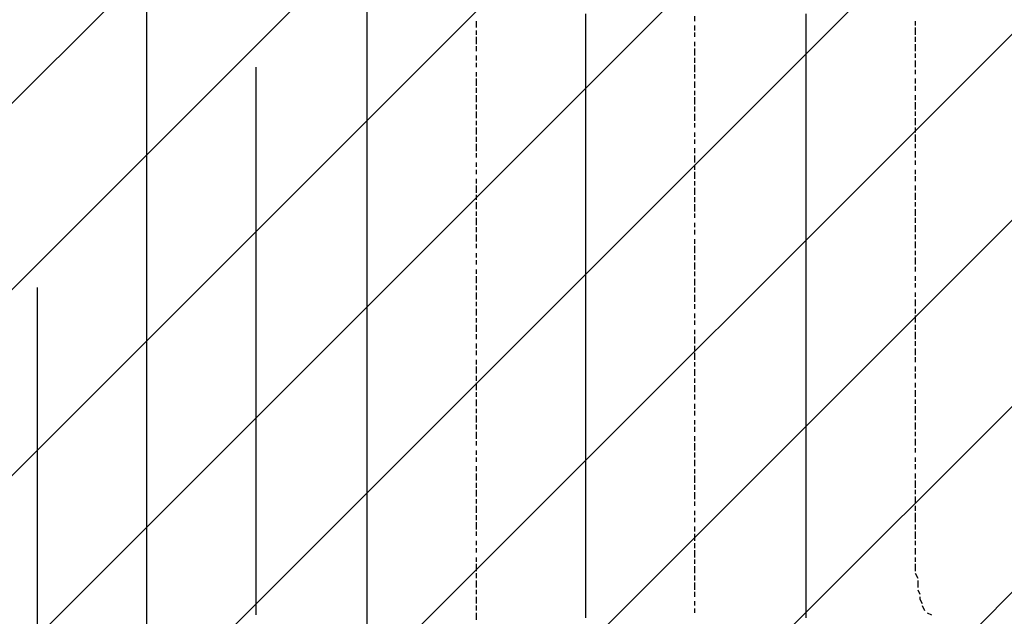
# Model space of a CAD drawing. Extents: x 997 to 109698, y 921 to 94021.
# Tile 452 of 656: x 26978 to 28773, y 39511 to 40599. Entities that reach past the tile are written whole.
import ezdxf

# ---------------------------------------------------------------- set-up
doc = ezdxf.new("R2010")
doc.units = 0
doc.header["$MEASUREMENT"] = 0
doc.layers.add('12', color=7, linetype='CONTINUOUS')
doc.layers.add('28', color=7, linetype='CONTINUOUS')

msp = doc.modelspace()

# ---------------------------------------------------------------- linework, layer by layer
at = {"layer": '12', "color": 5}
for p, q in [((27611.630503, 40461.563401), (27611.630503, 41460.563401)), ((27209.630503, 41062.563401), (27209.630503, 40063.563401)), ((28009.630503, 40609.563401), (28009.630503, 40596.563401)), ((28411.630503, 40609.563401), (28411.630503, 40596.563401)), ((28009.630503, 40596.563401), (28009.630503, 40588.563401)), ((28411.630503, 40596.563401), (28411.630503, 40588.563401)), ((28009.630503, 40588.563401), (28009.630503, 40579.563401)), ((28009.630503, 40579.563401), (28009.630503, 40567.563401)), ((28411.630503, 40588.563401), (28411.630503, 40579.563401)), ((28411.630503, 40579.563401), (28411.630503, 40567.563401)), ((28009.630503, 40567.563401), (28009.630503, 40558.563401)), ((28009.630503, 40558.563401), (28009.630503, 40546.563401)), ((28411.630503, 40567.563401), (28411.630503, 40558.563401)), ((28411.630503, 40558.563401), (28411.630503, 40546.563401)), ((28009.630503, 40546.563401), (28009.630503, 40537.563401)), ((28009.630503, 40537.563401), (28009.630503, 40529.563401)), ((28411.630503, 40546.563401), (28411.630503, 40537.563401)), ((28411.630503, 40537.563401), (28411.630503, 40529.563401)), ((28009.630503, 40529.563401), (28009.630503, 40516.563401)), ((28411.630503, 40529.563401), (28411.630503, 40516.563401)), ((28009.630503, 40516.563401), (28009.630503, 40507.563401)), ((28009.630503, 40507.563401), (28009.630503, 40499.563401)), ((28411.630503, 40516.563401), (28411.630503, 40507.563401)), ((28411.630503, 40507.563401), (28411.630503, 40499.563401)), ((28009.630503, 40499.563401), (28009.630503, 40486.563401)), ((28009.630503, 40486.563401), (28009.630503, 40478.563401)), ((28411.630503, 40499.563401), (28411.630503, 40486.563401)), ((28411.630503, 40486.563401), (28411.630503, 40478.563401)), ((28009.630503, 40478.563401), (28009.630503, 40469.563401)), ((28009.630503, 40469.563401), (28009.630503, 40457.563401)), ((28411.630503, 40478.563401), (28411.630503, 40469.563401)), ((28411.630503, 40469.563401), (28411.630503, 40457.563401)), ((27611.630503, 39462.563401), (27611.630503, 40461.563401)), ((28009.630503, 40457.563401), (28009.630503, 40448.563401)), ((28009.630503, 40448.563401), (28009.630503, 40435.563401)), ((28411.630503, 40457.563401), (28411.630503, 40448.563401)), ((28411.630503, 40448.563401), (28411.630503, 40435.563401)), ((28009.630503, 40435.563401), (28009.630503, 40427.563401)), ((28411.630503, 40435.563401), (28411.630503, 40427.563401)), ((28009.630503, 40427.563401), (28009.630503, 40419.563401)), ((28009.630503, 40419.563401), (28009.630503, 40406.563401)), ((28411.630503, 40427.563401), (28411.630503, 40419.563401)), ((28411.630503, 40419.563401), (28411.630503, 40406.563401)), ((28009.630503, 40406.563401), (28009.630503, 40397.563401)), ((28009.630503, 40397.563401), (28009.630503, 40389.563401)), ((28411.630503, 40406.563401), (28411.630503, 40397.563401)), ((28411.630503, 40397.563401), (28411.630503, 40389.563401)), ((28009.630503, 40389.563401), (28009.630503, 40376.563401)), ((28009.630503, 40376.563401), (28009.630503, 40368.563401)), ((28411.630503, 40389.563401), (28411.630503, 40376.563401)), ((28411.630503, 40376.563401), (28411.630503, 40368.563401)), ((28009.630503, 40368.563401), (28009.630503, 40359.563401)), ((28009.630503, 40359.563401), (28009.630503, 40347.563401)), ((28411.630503, 40368.563401), (28411.630503, 40359.563401)), ((28411.630503, 40359.563401), (28411.630503, 40347.563401)), ((28009.630503, 40347.563401), (28009.630503, 40338.563401)), ((28009.630503, 40338.563401), (28009.630503, 40325.563401)), ((28411.630503, 40347.563401), (28411.630503, 40338.563401)), ((28411.630503, 40338.563401), (28411.630503, 40325.563401)), ((28009.630503, 40325.563401), (28009.630503, 40317.563401)), ((28411.630503, 40325.563401), (28411.630503, 40317.563401)), ((28009.630503, 40317.563401), (28009.630503, 40308.563401)), ((28009.630503, 40308.563401), (28009.630503, 40296.563401)), ((28411.630503, 40317.563401), (28411.630503, 40308.563401)), ((28411.630503, 40308.563401), (28411.630503, 40296.563401)), ((28009.630503, 40296.563401), (28009.630503, 40287.563401)), ((28009.630503, 40287.563401), (28009.630503, 40279.563401)), ((28411.630503, 40296.563401), (28411.630503, 40287.563401)), ((28411.630503, 40287.563401), (28411.630503, 40279.563401)), ((28009.630503, 40279.563401), (28009.630503, 40266.563401)), ((28411.630503, 40279.563401), (28411.630503, 40266.563401)), ((28009.630503, 40266.563401), (28009.630503, 40258.563401)), ((28009.630503, 40258.563401), (28009.630503, 40249.563401)), ((28009.630503, 40249.563401), (28009.630503, 40237.563401)), ((28411.630503, 40266.563401), (28411.630503, 40258.563401)), ((28411.630503, 40258.563401), (28411.630503, 40249.563401)), ((28411.630503, 40249.563401), (28411.630503, 40237.563401)), ((28009.630503, 40237.563401), (28009.630503, 40228.563401)), ((28411.630503, 40237.563401), (28411.630503, 40228.563401)), ((28009.630503, 40228.563401), (28009.630503, 40215.563401)), ((28009.630503, 40215.563401), (28009.630503, 40207.563401)), ((28411.630503, 40228.563401), (28411.630503, 40215.563401)), ((28411.630503, 40215.563401), (28411.630503, 40207.563401)), ((28009.630503, 40207.563401), (28009.630503, 40198.563401)), ((28009.630503, 40198.563401), (28009.630503, 40186.563401)), ((28411.630503, 40207.563401), (28411.630503, 40198.563401)), ((28411.630503, 40198.563401), (28411.630503, 40186.563401)), ((28009.630503, 40186.563401), (28009.630503, 40177.563401)), ((28009.630503, 40177.563401), (28009.630503, 40169.563401)), ((28411.630503, 40186.563401), (28411.630503, 40177.563401)), ((28411.630503, 40177.563401), (28411.630503, 40169.563401)), ((28009.630503, 40169.563401), (28009.630503, 40156.563401)), ((28411.630503, 40169.563401), (28411.630503, 40156.563401)), ((28009.630503, 40156.563401), (28009.630503, 40148.563401)), ((28009.630503, 40148.563401), (28009.630503, 40139.563401)), ((28411.630503, 40156.563401), (28411.630503, 40148.563401)), ((28411.630503, 40148.563401), (28411.630503, 40139.563401)), ((28009.630503, 40139.563401), (28009.630503, 40126.563401)), ((28009.630503, 40126.563401), (28009.630503, 40118.563401)), ((28411.630503, 40139.563401), (28411.630503, 40126.563401)), ((28411.630503, 40126.563401), (28411.630503, 40118.563401)), ((28009.630503, 40118.563401), (28009.630503, 40110.563401)), ((28009.630503, 40110.563401), (28009.630503, 40097.563401)), ((28411.630503, 40118.563401), (28411.630503, 40110.563401)), ((28411.630503, 40110.563401), (28411.630503, 40097.563401)), ((28009.630503, 40097.563401), (28009.630503, 40088.563401)), ((28009.630503, 40088.563401), (28009.630503, 40076.563401)), ((28411.630503, 40097.563401), (28411.630503, 40088.563401)), ((28411.630503, 40088.563401), (28411.630503, 40076.563401)), ((28009.630503, 40076.563401), (28009.630503, 40067.563401)), ((28411.630503, 40076.563401), (28411.630503, 40067.563401)), ((27209.630503, 40063.563401), (27209.630503, 39060.563401)), ((28009.630503, 40067.563401), (28009.630503, 40059.563401)), ((28009.630503, 40059.563401), (28009.630503, 40046.563401)), ((28411.630503, 40067.563401), (28411.630503, 40059.563401)), ((28411.630503, 40059.563401), (28411.630503, 40046.563401)), ((28009.630503, 40046.563401), (28009.630503, 40038.563401)), ((28009.630503, 40038.563401), (28009.630503, 40029.563401)), ((28411.630503, 40046.563401), (28411.630503, 40038.563401)), ((28411.630503, 40038.563401), (28411.630503, 40029.563401)), ((28009.630503, 40029.563401), (28009.630503, 40016.563401)), ((28009.630503, 40016.563401), (28009.630503, 40008.563401)), ((28411.630503, 40029.563401), (28411.630503, 40016.563401)), ((28411.630503, 40016.563401), (28411.630503, 40008.563401)), ((28009.630503, 40008.563401), (28009.630503, 39999.563401)), ((28009.630503, 39999.563401), (28009.630503, 39987.563401)), ((28411.630503, 40008.563401), (28411.630503, 39999.563401)), ((28411.630503, 39999.563401), (28411.630503, 39987.563401)), ((28009.630503, 39987.563401), (28009.630503, 39978.563401)), ((28411.630503, 39987.563401), (28411.630503, 39978.563401)), ((28009.630503, 39978.563401), (28009.630503, 39966.563401)), ((28009.630503, 39966.563401), (28009.630503, 39957.563401)), ((28411.630503, 39978.563401), (28411.630503, 39966.563401)), ((28411.630503, 39966.563401), (28411.630503, 39957.563401)), ((28009.630503, 39957.563401), (28009.630503, 39949.563401)), ((28009.630503, 39949.563401), (28009.630503, 39936.563401)), ((28411.630503, 39957.563401), (28411.630503, 39949.563401)), ((28411.630503, 39949.563401), (28411.630503, 39936.563401)), ((28009.630503, 39936.563401), (28009.630503, 39928.563401)), ((28009.630503, 39928.563401), (28009.630503, 39919.563401)), ((28411.630503, 39936.563401), (28411.630503, 39928.563401)), ((28411.630503, 39928.563401), (28411.630503, 39919.563401)), ((28009.630503, 39919.563401), (28009.630503, 39906.563401)), ((28411.630503, 39919.563401), (28411.630503, 39906.563401)), ((28009.630503, 39906.563401), (28009.630503, 39898.563401)), ((28009.630503, 39898.563401), (28009.630503, 39889.563401)), ((28411.630503, 39906.563401), (28411.630503, 39898.563401)), ((28411.630503, 39898.563401), (28411.630503, 39889.563401)), ((28009.630503, 39889.563401), (28009.630503, 39877.563401)), ((28009.630503, 39877.563401), (28009.630503, 39868.563401)), ((28411.630503, 39889.563401), (28411.630503, 39877.563401)), ((28411.630503, 39877.563401), (28411.630503, 39868.563401)), ((28009.630503, 39868.563401), (28009.630503, 39856.563401)), ((28009.630503, 39856.563401), (28009.630503, 39847.563401)), ((28411.630503, 39868.563401), (28411.630503, 39856.563401)), ((28411.630503, 39856.563401), (28411.630503, 39847.563401)), ((28009.630503, 39847.563401), (28009.630503, 39839.563401)), ((28009.630503, 39839.563401), (28009.630503, 39826.563401)), ((28411.630503, 39847.563401), (28411.630503, 39839.563401)), ((28411.630503, 39839.563401), (28411.630503, 39826.563401)), ((28009.630503, 39826.563401), (28009.630503, 39817.563401)), ((28411.630503, 39826.563401), (28411.630503, 39817.563401)), ((28009.630503, 39817.563401), (28009.630503, 39809.563401)), ((28009.630503, 39809.563401), (28009.630503, 39796.563401)), ((28411.630503, 39817.563401), (28411.630503, 39809.563401)), ((28411.630503, 39809.563401), (28411.630503, 39796.563401)), ((28009.630503, 39796.563401), (28009.630503, 39788.563401)), ((28009.630503, 39788.563401), (28009.630503, 39779.563401)), ((28411.630503, 39796.563401), (28411.630503, 39788.563401)), ((28411.630503, 39788.563401), (28411.630503, 39779.563401)), ((28009.630503, 39779.563401), (28009.630503, 39767.563401)), ((28009.630503, 39767.563401), (28009.630503, 39758.563401)), ((28411.630503, 39779.563401), (28411.630503, 39767.563401)), ((28411.630503, 39767.563401), (28411.630503, 39758.563401)), ((28009.630503, 39758.563401), (28009.630503, 39745.563401)), ((28411.630503, 39758.563401), (28411.630503, 39745.563401)), ((28009.630503, 39745.563401), (28009.630503, 39737.563401)), ((28009.630503, 39737.563401), (28009.630503, 39729.563401)), ((28009.630503, 39729.563401), (28009.630503, 39716.563401)), ((28411.630503, 39745.563401), (28411.630503, 39737.563401)), ((28411.630503, 39737.563401), (28411.630503, 39729.563401)), ((28411.630503, 39729.563401), (28411.630503, 39716.563401)), ((28009.630503, 39716.563401), (28009.630503, 39707.563401)), ((28411.630503, 39716.563401), (28411.630503, 39707.563401)), ((28009.630503, 39707.563401), (28009.630503, 39699.563401)), ((28009.630503, 39699.563401), (28009.630503, 39686.563401)), ((28411.630503, 39707.563401), (28411.630503, 39699.563401)), ((28411.630503, 39699.563401), (28411.630503, 39686.563401)), ((28009.630503, 39686.563401), (28009.630503, 39678.563401)), ((28009.630503, 39678.563401), (28009.630503, 39669.563401)), ((28411.630503, 39686.563401), (28411.630503, 39678.563401)), ((28411.630503, 39678.563401), (28411.630503, 39669.563401)), ((28009.630503, 39669.563401), (28009.630503, 39657.563401)), ((28009.630503, 39657.563401), (28009.630503, 39648.563401)), ((28411.630503, 39669.563401), (28411.630503, 39657.563401)), ((28411.630503, 39657.563401), (28411.630503, 39648.563401)), ((28009.630503, 39648.563401), (28009.630503, 39635.563401)), ((28411.630503, 39648.563401), (28411.630503, 39635.563401)), ((28009.630503, 39635.563401), (28009.630503, 39627.563401)), ((28009.630503, 39627.563401), (28009.630503, 39618.563401)), ((28411.630503, 39635.563401), (28411.630503, 39627.563401)), ((28411.630503, 39627.563401), (28411.630503, 39618.563401)), ((28009.630503, 39618.563401), (28009.630503, 39606.563401)), ((28009.630503, 39606.563401), (28009.630503, 39597.563401)), ((28411.630503, 39618.563401), (28411.630503, 39606.563401)), ((28411.630503, 39606.563401), (28411.630503, 39597.563401)), ((28009.630503, 39597.563401), (28009.630503, 39589.563401)), ((28009.630503, 39589.563401), (28009.630503, 39576.563401)), ((28411.630503, 39597.563401), (28411.630503, 39589.563401)), ((28411.630503, 39589.563401), (28411.630503, 39576.563401)), ((28009.630503, 39576.563401), (28009.630503, 39568.563401)), ((28009.630503, 39568.563401), (28009.630503, 39559.563401)), ((28411.630503, 39576.563401), (28411.630503, 39568.563401)), ((28411.630503, 39568.563401), (28411.630503, 39559.563401)), ((28009.630503, 39559.563401), (28009.630503, 39546.563401)), ((28411.630503, 39559.563401), (28411.630503, 39546.563401)), ((28009.630503, 39546.563401), (28009.630503, 39538.563401)), ((28009.630503, 39538.563401), (28009.630503, 39530.563401)), ((28411.630503, 39546.563401), (28411.630503, 39538.563401)), ((28411.630503, 39538.563401), (28411.630503, 39530.563401)), ((28009.630503, 39530.563401), (28009.630503, 39517.563401)), ((28009.630503, 39517.563401), (28009.630503, 39508.563401)), ((28411.630503, 39530.563401), (28411.630503, 39517.563401)), ((28411.630503, 39517.563401), (28411.630503, 39508.563401))]:
    msp.add_line(p, q, dxfattribs=at)
at = {"layer": '12', "color": 1}
for p, q in [((27810.630503, 40596.563401), (27810.630503, 40584.563401)), ((28208.630503, 40605.563401), (28208.630503, 40596.563401)), ((28610.630503, 40596.563401), (28610.630503, 40588.563401)), ((27810.630503, 40579.563401), (27810.630503, 40571.563401)), ((28208.630503, 40588.563401), (28208.630503, 40579.563401)), ((28208.630503, 40575.563401), (28208.630503, 40567.563401)), ((28610.630503, 40584.563401), (28610.630503, 40571.563401)), ((27810.630503, 40567.563401), (27810.630503, 40554.563401)), ((28208.630503, 40558.563401), (28208.630503, 40550.563401)), ((28610.630503, 40567.563401), (28610.630503, 40558.563401)), ((28610.630503, 40554.563401), (28610.630503, 40541.563401)), ((27810.630503, 40550.563401), (27810.630503, 40541.563401)), ((28208.630503, 40546.563401), (28208.630503, 40533.563401)), ((28610.630503, 40537.563401), (28610.630503, 40529.563401)), ((27810.630503, 40533.563401), (27810.630503, 40524.563401)), ((27810.630503, 40520.563401), (27810.630503, 40512.563401)), ((28208.630503, 40529.563401), (28208.630503, 40520.563401)), ((28610.630503, 40524.563401), (28610.630503, 40512.563401)), ((27408.630503, 40512.563401), (27408.630503, 39513.563401)), ((27810.630503, 40503.563401), (27810.630503, 40495.563401)), ((28208.630503, 40516.563401), (28208.630503, 40503.563401)), ((28610.630503, 40507.563401), (28610.630503, 40499.563401)), ((27810.630503, 40491.563401), (27810.630503, 40478.563401)), ((28208.630503, 40499.563401), (28208.630503, 40491.563401)), ((28208.630503, 40486.563401), (28208.630503, 40474.563401)), ((28610.630503, 40491.563401), (28610.630503, 40482.563401)), ((27810.630503, 40474.563401), (27810.630503, 40465.563401)), ((28208.630503, 40469.563401), (28208.630503, 40461.563401)), ((28610.630503, 40478.563401), (28610.630503, 40469.563401)), ((27810.630503, 40461.563401), (27810.630503, 40448.563401)), ((28208.630503, 40457.563401), (28208.630503, 40444.563401)), ((28610.630503, 40461.563401), (28610.630503, 40452.563401)), ((28610.630503, 40448.563401), (28610.630503, 40435.563401)), ((27810.630503, 40444.563401), (27810.630503, 40435.563401)), ((27810.630503, 40431.563401), (27810.630503, 40419.563401)), ((28208.630503, 40440.563401), (28208.630503, 40431.563401)), ((28610.630503, 40431.563401), (28610.630503, 40423.563401)), ((27810.630503, 40414.563401), (27810.630503, 40406.563401)), ((28208.630503, 40427.563401), (28208.630503, 40414.563401)), ((28208.630503, 40410.563401), (28208.630503, 40402.563401)), ((28610.630503, 40419.563401), (28610.630503, 40406.563401)), ((27810.630503, 40402.563401), (27810.630503, 40389.563401)), ((28208.630503, 40393.563401), (28208.630503, 40385.563401)), ((28610.630503, 40402.563401), (28610.630503, 40393.563401)), ((27810.630503, 40385.563401), (27810.630503, 40376.563401)), ((28208.630503, 40380.563401), (28208.630503, 40372.563401)), ((28610.630503, 40389.563401), (28610.630503, 40376.563401)), ((27810.630503, 40372.563401), (27810.630503, 40359.563401)), ((28208.630503, 40364.563401), (28208.630503, 40355.563401)), ((28610.630503, 40372.563401), (28610.630503, 40364.563401)), ((28610.630503, 40359.563401), (28610.630503, 40347.563401)), ((27810.630503, 40355.563401), (27810.630503, 40347.563401)), ((27810.630503, 40338.563401), (27810.630503, 40330.563401)), ((28208.630503, 40351.563401), (28208.630503, 40338.563401)), ((28610.630503, 40342.563401), (28610.630503, 40334.563401)), ((27810.630503, 40325.563401), (27810.630503, 40317.563401)), ((28208.630503, 40334.563401), (28208.630503, 40325.563401)), ((28208.630503, 40321.563401), (28208.630503, 40308.563401)), ((28610.630503, 40325.563401), (28610.630503, 40317.563401)), ((27810.630503, 40308.563401), (27810.630503, 40300.563401)), ((28208.630503, 40304.563401), (28208.630503, 40296.563401)), ((28610.630503, 40313.563401), (28610.630503, 40304.563401)), ((27810.630503, 40296.563401), (27810.630503, 40283.563401)), ((28208.630503, 40292.563401), (28208.630503, 40279.563401)), ((28610.630503, 40296.563401), (28610.630503, 40287.563401)), ((27810.630503, 40279.563401), (27810.630503, 40270.563401)), ((28208.630503, 40275.563401), (28208.630503, 40266.563401)), ((28610.630503, 40283.563401), (28610.630503, 40270.563401)), ((27810.630503, 40266.563401), (27810.630503, 40253.563401)), ((27810.630503, 40249.563401), (27810.630503, 40241.563401)), ((28208.630503, 40262.563401), (28208.630503, 40249.563401)), ((28610.630503, 40266.563401), (28610.630503, 40258.563401)), ((28610.630503, 40253.563401), (28610.630503, 40241.563401)), ((27810.630503, 40237.563401), (27810.630503, 40224.563401)), ((28208.630503, 40245.563401), (28208.630503, 40237.563401)), ((28610.630503, 40237.563401), (28610.630503, 40228.563401)), ((27810.630503, 40220.563401), (27810.630503, 40211.563401)), ((28208.630503, 40228.563401), (28208.630503, 40220.563401)), ((28208.630503, 40215.563401), (28208.630503, 40207.563401)), ((28610.630503, 40224.563401), (28610.630503, 40211.563401)), ((27810.630503, 40207.563401), (27810.630503, 40194.563401)), ((28208.630503, 40198.563401), (28208.630503, 40190.563401)), ((28610.630503, 40207.563401), (28610.630503, 40198.563401)), ((27810.630503, 40190.563401), (27810.630503, 40182.563401)), ((28208.630503, 40186.563401), (28208.630503, 40173.563401)), ((28610.630503, 40194.563401), (28610.630503, 40182.563401)), ((28610.630503, 40177.563401), (28610.630503, 40169.563401)), ((27810.630503, 40173.563401), (27810.630503, 40165.563401)), ((27810.630503, 40160.563401), (27810.630503, 40152.563401)), ((28208.630503, 40169.563401), (28208.630503, 40160.563401)), ((28610.630503, 40165.563401), (28610.630503, 40152.563401)), ((27810.630503, 40143.563401), (27810.630503, 40135.563401)), ((28208.630503, 40156.563401), (28208.630503, 40143.563401)), ((28610.630503, 40148.563401), (28610.630503, 40139.563401)), ((27810.630503, 40131.563401), (27810.630503, 40118.563401)), ((28208.630503, 40139.563401), (28208.630503, 40131.563401)), ((28208.630503, 40126.563401), (28208.630503, 40114.563401)), ((28610.630503, 40131.563401), (28610.630503, 40122.563401)), ((27010.630503, 39110.563401), (27010.630503, 40110.563401)), ((27810.630503, 40114.563401), (27810.630503, 40105.563401)), ((28208.630503, 40110.563401), (28208.630503, 40101.563401)), ((28610.630503, 40118.563401), (28610.630503, 40110.563401)), ((27810.630503, 40101.563401), (27810.630503, 40088.563401)), ((28208.630503, 40097.563401), (28208.630503, 40084.563401)), ((28610.630503, 40101.563401), (28610.630503, 40093.563401)), ((28610.630503, 40088.563401), (28610.630503, 40076.563401)), ((27810.630503, 40084.563401), (27810.630503, 40076.563401)), ((27810.630503, 40071.563401), (27810.630503, 40059.563401)), ((28208.630503, 40080.563401), (28208.630503, 40071.563401)), ((28610.630503, 40071.563401), (28610.630503, 40063.563401)), ((27810.630503, 40054.563401), (27810.630503, 40046.563401)), ((28208.630503, 40063.563401), (28208.630503, 40054.563401)), ((28610.630503, 40059.563401), (28610.630503, 40046.563401)), ((27810.630503, 40042.563401), (27810.630503, 40029.563401)), ((28208.630503, 40050.563401), (28208.630503, 40042.563401)), ((28208.630503, 40033.563401), (28208.630503, 40025.563401)), ((28610.630503, 40042.563401), (28610.630503, 40033.563401)), ((27810.630503, 40025.563401), (27810.630503, 40016.563401)), ((28208.630503, 40021.563401), (28208.630503, 40008.563401)), ((28610.630503, 40029.563401), (28610.630503, 40016.563401)), ((27810.630503, 40008.563401), (27810.630503, 39999.563401)), ((28208.630503, 40004.563401), (28208.630503, 39995.563401)), ((28610.630503, 40012.563401), (28610.630503, 40004.563401)), ((28610.630503, 39999.563401), (28610.630503, 39987.563401)), ((27810.630503, 39995.563401), (27810.630503, 39987.563401)), ((28208.630503, 39991.563401), (28208.630503, 39978.563401)), ((28610.630503, 39983.563401), (28610.630503, 39974.563401)), ((27810.630503, 39978.563401), (27810.630503, 39970.563401)), ((27810.630503, 39966.563401), (27810.630503, 39953.563401)), ((28208.630503, 39974.563401), (28208.630503, 39966.563401)), ((28208.630503, 39961.563401), (28208.630503, 39949.563401)), ((28610.630503, 39966.563401), (28610.630503, 39957.563401)), ((27810.630503, 39949.563401), (27810.630503, 39940.563401)), ((28208.630503, 39944.563401), (28208.630503, 39936.563401)), ((28610.630503, 39953.563401), (28610.630503, 39944.563401)), ((27810.630503, 39936.563401), (27810.630503, 39923.563401)), ((28208.630503, 39932.563401), (28208.630503, 39919.563401)), ((28610.630503, 39936.563401), (28610.630503, 39928.563401)), ((27810.630503, 39919.563401), (27810.630503, 39911.563401)), ((28208.630503, 39915.563401), (28208.630503, 39906.563401)), ((28610.630503, 39923.563401), (28610.630503, 39911.563401)), ((27810.630503, 39906.563401), (27810.630503, 39894.563401)), ((28208.630503, 39898.563401), (28208.630503, 39889.563401)), ((28610.630503, 39906.563401), (28610.630503, 39898.563401)), ((28610.630503, 39894.563401), (28610.630503, 39881.563401)), ((27810.630503, 39889.563401), (27810.630503, 39881.563401)), ((27810.630503, 39877.563401), (27810.630503, 39864.563401)), ((28208.630503, 39885.563401), (28208.630503, 39877.563401)), ((28610.630503, 39877.563401), (28610.630503, 39868.563401)), ((27810.630503, 39860.563401), (27810.630503, 39851.563401)), ((28208.630503, 39868.563401), (28208.630503, 39860.563401)), ((28208.630503, 39856.563401), (28208.630503, 39847.563401)), ((28610.630503, 39864.563401), (28610.630503, 39851.563401)), ((27810.630503, 39847.563401), (27810.630503, 39834.563401)), ((28208.630503, 39839.563401), (28208.630503, 39830.563401)), ((28610.630503, 39847.563401), (28610.630503, 39839.563401)), ((27810.630503, 39830.563401), (27810.630503, 39822.563401)), ((28208.630503, 39826.563401), (28208.630503, 39813.563401)), ((28610.630503, 39834.563401), (28610.630503, 39822.563401)), ((27810.630503, 39813.563401), (27810.630503, 39805.563401)), ((27810.630503, 39800.563401), (27810.630503, 39792.563401)), ((28208.630503, 39809.563401), (28208.630503, 39800.563401)), ((28610.630503, 39817.563401), (28610.630503, 39809.563401)), ((28610.630503, 39800.563401), (28610.630503, 39792.563401)), ((27810.630503, 39784.563401), (27810.630503, 39775.563401)), ((28208.630503, 39796.563401), (28208.630503, 39784.563401)), ((28610.630503, 39788.563401), (28610.630503, 39779.563401)), ((27810.630503, 39771.563401), (27810.630503, 39758.563401)), ((28208.630503, 39779.563401), (28208.630503, 39771.563401)), ((28208.630503, 39767.563401), (28208.630503, 39754.563401)), ((28610.630503, 39771.563401), (28610.630503, 39762.563401)), ((27810.630503, 39754.563401), (27810.630503, 39745.563401)), ((28208.630503, 39750.563401), (28208.630503, 39741.563401)), ((28610.630503, 39758.563401), (28610.630503, 39745.563401)), ((27810.630503, 39741.563401), (27810.630503, 39729.563401)), ((28208.630503, 39737.563401), (28208.630503, 39724.563401)), ((28610.630503, 39741.563401), (28610.630503, 39733.563401)), ((28610.630503, 39729.563401), (28610.630503, 39716.563401)), ((27810.630503, 39724.563401), (27810.630503, 39716.563401)), ((27810.630503, 39712.563401), (27810.630503, 39699.563401)), ((28208.630503, 39720.563401), (28208.630503, 39712.563401)), ((28610.630503, 39712.563401), (28610.630503, 39703.563401)), ((27810.630503, 39695.563401), (27810.630503, 39686.563401)), ((28208.630503, 39703.563401), (28208.630503, 39695.563401)), ((28610.630503, 39699.563401), (28610.630503, 39690.563401)), ((27810.630503, 39682.563401), (27810.630503, 39669.563401)), ((28208.630503, 39690.563401), (28208.630503, 39682.563401)), ((28208.630503, 39674.563401), (28208.630503, 39665.563401)), ((28610.630503, 39690.563401), (28610.630503, 39682.563401)), ((28610.630503, 39678.563401), (28610.630503, 39669.563401)), ((27810.630503, 39665.563401), (27810.630503, 39657.563401)), ((28208.630503, 39661.563401), (28208.630503, 39648.563401)), ((28610.630503, 39665.563401), (28610.630503, 39652.563401)), ((27810.630503, 39648.563401), (27810.630503, 39640.563401)), ((28208.630503, 39644.563401), (28208.630503, 39635.563401)), ((28610.630503, 39648.563401), (28610.630503, 39640.563401)), ((27810.630503, 39635.563401), (27810.630503, 39627.563401)), ((28208.630503, 39631.563401), (28208.630503, 39618.563401)), ((28610.630503, 39635.563401), (28610.630503, 39623.563401)), ((27810.630503, 39618.563401), (27810.630503, 39610.563401)), ((27810.630503, 39606.563401), (27810.630503, 39593.563401)), ((28208.630503, 39614.563401), (28208.630503, 39606.563401)), ((28208.630503, 39602.563401), (28208.630503, 39589.563401)), ((28610.630503, 39618.563401), (28610.630503, 39610.563401)), ((28610.630503, 39606.563401), (28610.630503, 39593.563401)), ((27810.630503, 39589.563401), (27810.630503, 39580.563401)), ((28208.630503, 39585.563401), (28208.630503, 39576.563401)), ((28610.630503, 39589.563401), (28615.630503, 39580.563401)), ((27810.630503, 39576.563401), (27810.630503, 39563.563401)), ((28208.630503, 39572.563401), (28208.630503, 39559.563401)), ((28615.630503, 39576.563401), (28615.630503, 39563.563401)), ((27810.630503, 39559.563401), (27810.630503, 39551.563401)), ((28208.630503, 39555.563401), (28208.630503, 39546.563401)), ((28615.630503, 39559.563401), (28619.630503, 39551.563401)), ((27810.630503, 39546.563401), (27810.630503, 39534.563401)), ((28208.630503, 39538.563401), (28208.630503, 39530.563401)), ((27810.630503, 39530.563401), (27810.630503, 39521.563401)), ((27810.630503, 39517.563401), (27810.630503, 39504.563401)), ((28208.630503, 39525.563401), (28208.630503, 39517.563401)), ((28623.630503, 39530.563401), (28627.630503, 39521.563401)), ((28632.630503, 39517.563401), (28640.630503, 39513.563401))]:
    msp.add_line(p, q, dxfattribs=at)
msp.add_lwpolyline([(28619.630503, 39546.563401), (28619.630503, 39542.563401), (28623.630503, 39534.563401)], dxfattribs=at)
at = {"layer": '28', "color": 2}
for p, q in [((21888.540987, 35370.953237), (36822.636205, 50305.048456)), ((22227.952242, 35370.953237), (36822.636205, 49965.637201)), ((22567.363497, 35370.953237), (36822.636205, 49626.225946)), ((22906.774752, 35370.953237), (36822.636205, 49286.814691)), ((23246.186007, 35370.953237), (36822.636205, 48947.403436)), ((23585.597261, 35370.953237), (36822.636205, 48607.992181)), ((23925.008516, 35370.953237), (36822.636205, 48268.580926)), ((24264.419771, 35370.953237), (36822.636205, 47929.169671)), ((24603.831026, 35370.953237), (36822.636205, 47589.758416))]:
    msp.add_line(p, q, dxfattribs=at)

doc.saveas('drawing.dxf')
